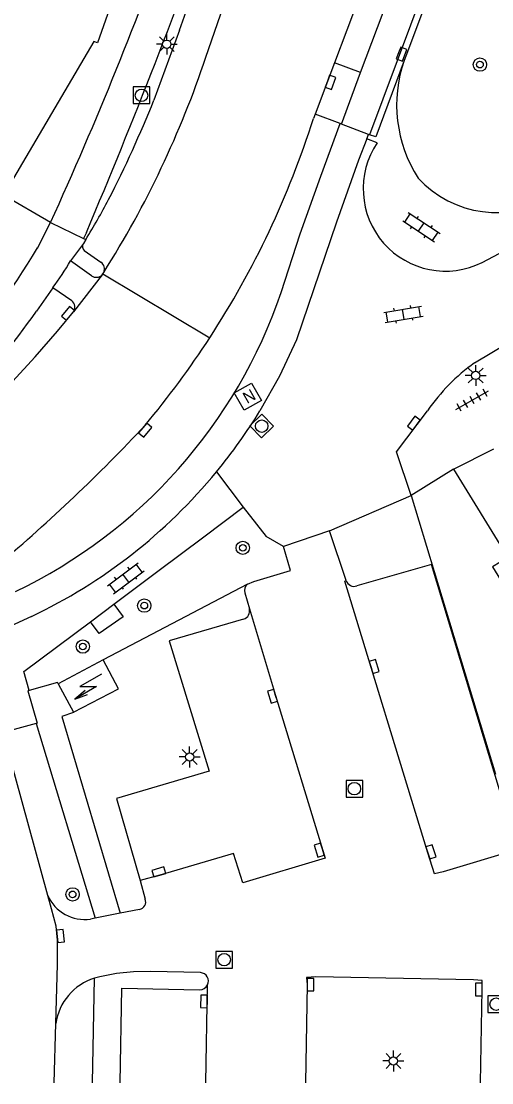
# Model space of a CAD drawing. Extents: x 132999 to 136000, y 398499 to 400501.
# Drawn here: x 133953.9 to 133982.2, y 398500 to 398563.8 of the extents above; entities that cross this region are included whole.
import ezdxf

# ---------------------------------------------------------------- set-up
doc = ezdxf.new("R2010")
doc.units = 0
for name, color, linetype in [('gg-bbg-bijgebouw', 7, 'Continuous'), ('gg-bbg-gedigitaliseerde bijgebouw', 7, 'Continuous'), ('gg-bbg-hoofdgebouw', 7, 'Continuous'), ('gg-bbg-lage trafo', 7, 'Continuous'), ('gg-knt-verharding', 7, 'Continuous'), ('gg-knt-verharding nz', 7, 'Continuous'), ('gt-grn-groengrens', 7, 'Continuous'), ('gt-grn-weggrens', 7, 'Continuous'), ('gt-symb-boom', 7, 'Continuous'), ('gt-symb-klinker verharding', 7, 'Continuous'), ('gt-symb-kolk', 7, 'Continuous'), ('gt-symb-lichtmast', 7, 'Continuous'), ('gt-symb-nortonput', 7, 'Continuous'), ('gt-symb-rioolschacht', 7, 'Continuous'), ('gt-symb-tegel verharding', 7, 'Continuous'), ('gt-symb-trafo symbool', 7, 'Continuous')]:
    doc.layers.add(name, color=color, linetype=linetype)

# ---------------------------------------------------------------- blocks, each defined once
blk = doc.blocks.new('gt0-LMAST')
at = {"layer": 'gt-symb-lichtmast'}
for p, q in [((-0.182, 0.173), (-0.447, 0.438)), ((-0.005, 0.246), (-0.005, 0.621)), ((0.172, 0.173), (0.437, 0.438)), ((-0.255, -0.004), (-0.63, -0.004)), ((-0.182, -0.181), (-0.447, -0.446)), ((-0.005, -0.254), (-0.005, -0.629)), ((0.437, -0.446), (0.172, -0.181)), ((0.245, -0.004), (0.62, -0.004))]:
    blk.add_line(p, q, dxfattribs=at)
blk.add_circle((-0.005, -0.004), 0.25, dxfattribs=at)
blk = doc.blocks.new('gt0-KL1')
at = {"layer": 'gt-symb-klinker verharding'}
for p, q in [((-1.15, 0.3), (1.15, 0.3)), ((-1, -0.3), (-1, 0.3)), ((-0.5, 0.3), (-0.5, 0.45)), ((0, -0.3), (0, 0.3)), ((0.5, 0.3), (0.5, 0.45)), ((1, -0.3), (1, 0.3)), ((-1.15, -0.3), (1.15, -0.3)), ((-0.5, -0.45), (-0.5, -0.3)), ((0.5, -0.45), (0.5, -0.3))]:
    blk.add_line(p, q, dxfattribs=at)
blk = doc.blocks.new('gt0-BOOM')
at = {"layer": 'gt-symb-boom'}
for radius in [0.4, 0.2]:
    blk.add_circle((0, 0), radius, dxfattribs=at)
blk = doc.blocks.new('gt0-RS')
at = {"layer": 'gt-symb-rioolschacht'}
blk.add_lwpolyline([(-0.5, -0.5), (0.5, -0.5), (0.5, 0.5), (-0.5, 0.5)], close=True, dxfattribs=at)
blk.add_circle((0, 0), 0.375, dxfattribs=at)
blk = doc.blocks.new('gt0-KOLK')
at = {"layer": 'gt-symb-kolk'}
blk.add_lwpolyline([(0, 0), (0.375, 0), (0.375, 0.4), (-0.375, 0.4), (-0.375, 0), (0, 0)], dxfattribs=at)
blk = doc.blocks.new('gt0-TEG1')
at = {"layer": 'gt-symb-tegel verharding'}
for p, q in [((-1.125, 0), (1.125, 0)), ((-0.9, -0.25), (-0.9, 0.25)), ((-0.45, -0.25), (-0.45, 0.25)), ((0, -0.25), (0, 0.25)), ((0.45, -0.25), (0.45, 0.25)), ((0.9, -0.25), (0.9, 0.25))]:
    blk.add_line(p, q, dxfattribs=at)
blk = doc.blocks.new('gt0-NPUT')
at = {"layer": 'gt-symb-nortonput'}
blk.add_lwpolyline([(-0.566, -0.608), (-0.566, 0.592), (0.634, 0.592), (0.634, -0.608)], close=True, dxfattribs=at)
blk.add_text('N', height=0.7, dxfattribs=at).set_placement((-0.221, -0.381))
blk = doc.blocks.new('gt0-HSP')
at = {"layer": 'gt-symb-trafo symbool'}
for points in [[(0.771, 0.746), (-0.529, -0.004), (0.471, -0.004), (-0.829, -0.754)], [(-0.217, -0.24), (-0.829, -0.754), (-0.077, -0.48)]]:
    blk.add_lwpolyline(points, dxfattribs=at)

msp = doc.modelspace()

# ---------------------------------------------------------------- linework, layer by layer
at = {"layer": 'gg-bbg-bijgebouw'}
for p, q in [((133979.86, 398536.86), (133977.3, 398535.28)), ((133977.3, 398535.28), (133982.38, 398518.53))]:
    msp.add_line(p, q, dxfattribs=at)
at = {"layer": 'gg-bbg-gedigitaliseerde bijgebouw'}
msp.add_lwpolyline([(133979.86, 398536.86), (133983.122, 398531.558), (133982.198, 398530.988), (133983.902, 398528.227), (133987.396, 398529.187)], dxfattribs=at)
at = {"layer": 'gg-bbg-hoofdgebouw'}
msp.add_lwpolyline([(133963.693, 398577.317), (133958.461, 398562.47), (133958.244, 398562.547), (133952.816, 398553.333)], dxfattribs=at)
at = {"layer": 'gg-bbg-lage trafo'}
for p, q in [((133958.8, 398525.4), (133956.09, 398523.97)), ((133959.72, 398523.66), (133958.8, 398525.4)), ((133956.09, 398523.97), (133957.01, 398522.27)), ((133957.01, 398522.27), (133959.72, 398523.66))]:
    msp.add_line(p, q, dxfattribs=at)
at = {"layer": 'gg-knt-verharding'}
for p, q in [((133978.084, 398575.515), (133972.698, 398561.281)), ((133974.27, 398560.686), (133979.604, 398574.94)), ((133963.396, 398563.23), (133966.019, 398570.789)), ((133964.967, 398561.61), (133968.133, 398570.764)), ((133963.396, 398563.23), (133961.85, 398559.029)), ((133972.698, 398561.281), (133971.534, 398558.194)), ((133974.27, 398560.686), (133972.698, 398561.281)), ((133973.118, 398557.597), (133974.27, 398560.686)), ((133971.534, 398558.194), (133971.437, 398557.937)), ((133973.118, 398557.597), (133973.049, 398557.623)), ((133974.744, 398556.966), (133973.118, 398557.597)), ((133974.648, 398556.705), (133974.744, 398556.966)), ((133974.799, 398556.945), (133974.744, 398556.966)), ((133975.268, 398556.469), (133974.648, 398556.705)), ((133954.846, 398550.149), (133955.634, 398551.673)), ((133955.634, 398551.673), (133957.61, 398550.726)), ((133957.755, 398550.657), (133957.607, 398550.415)), ((133957.792, 398551.084), (133957.61, 398550.726)), ((133957.61, 398550.726), (133957.755, 398550.657)), ((133957.665, 398549.996), (133958.659, 398549.291)), ((133981.579, 398549.282), (133982.932, 398549.999)), ((133958.101, 398548.48), (133956.834, 398549.381)), ((133958.777, 398548.603), (133958.83, 398548.68)), ((133958.737, 398548.545), (133957.012, 398546.308)), ((133958.737, 398548.545), (133958.777, 398548.603)), ((133955.774, 398547.766), (133954.785, 398546.348)), ((133956.909, 398546.969), (133955.774, 398547.766)), ((133956.048, 398545.154), (133957.012, 398546.308)), ((133954.714, 398543.616), (133956.048, 398545.154)), ((133981.113, 398543.244), (133983.107, 398544.434)), ((133953.359, 398542.135), (133954.714, 398543.616)), ((133979.86, 398536.86), (133982.272, 398538.086)), ((133972.402, 398533.15), (133977.3, 398535.28)), ((133964.848, 398532.799), (133967.213, 398534.57)), ((133962.087, 398530.733), (133964.848, 398532.799)), ((133969.637, 398532.211), (133968.586, 398532.812)), ((133973.406, 398530.165), (133972.402, 398533.15)), ((133959.446, 398528.756), (133962.087, 398530.733)), ((133967.319, 398529.435), (133967.583, 398528.474)), ((133958.03, 398527.696), (133959.446, 398528.756)), ((133954.487, 398528.018), (133950.429, 398526.134)), ((133954.767, 398521.583), (133952.79, 398521.042)), ((133954.767, 398521.583), (133958.314, 398509.888)), ((133955.466, 398511.258), (133952.79, 398521.042)), ((133961.022, 398512.151), (133961.331, 398511.034)), ((133960.991, 398510.406), (133959.827, 398510.181)), ((133958.314, 398509.888), (133958.036, 398509.834)), ((133959.827, 398510.181), (133958.314, 398509.888)), ((133958.165, 398500), (133958.27, 398506.283)), ((133955.844, 398500), (133955.956, 398503.552))]:
    msp.add_line(p, q, dxfattribs=at)
for points in [[(134002.787, 398631.625), (134000.56, 398625.741), (133999.318, 398622.533), (133974.799, 398556.945)], [(134000, 398622.992), (133976.989, 398561.682), (133976.892, 398561.42)], [(133976.892, 398561.42), (133975.193, 398556.823), (133974.799, 398556.945)], [(133969.501, 398547.482), (133970.64, 398550.992), (133971.87, 398554.472), (133973.049, 398557.623)], [(133974.648, 398556.705), (133974.14, 398555.428), (133972.814, 398551.7), (133970.423, 398544.623), (133969.402, 398542.452), (133968.223, 398540.362)], [(133977.3, 398535.28), (133976.419, 398537.896), (133978.294, 398540.376)], [(133967.213, 398534.57), (133968.005, 398533.556), (133968.586, 398532.812)], [(133967.477, 398529.958), (133967.854, 398530.114), (133970.063, 398530.779), (133969.637, 398532.211)], [(133983.699, 398514.023), (133978.522, 398531.142), (133974.042, 398529.846)], [(133954.342, 398523.571), (133954.037, 398524.707), (133958.03, 398527.696)], [(133967.241, 398527.851), (133962.767, 398526.552), (133965.159, 398518.727), (133959.593, 398517.087), (133961.022, 398512.151)], [(133956.09, 398523.97), (133956.051, 398524.042), (133954.342, 398523.571)], [(133954.342, 398523.571), (133954.262, 398523.549), (133954.834, 398521.601), (133954.767, 398521.583)], [(133957.01, 398522.27), (133957.019, 398522.254), (133956.323, 398522.009), (133959.827, 398510.181)], [(133964.649, 398506.617), (133961.64, 398506.679), (133960.625, 398506.66), (133959.596, 398506.557), (133958.608, 398506.37), (133958.27, 398506.283)], [(133959.829, 398500), (133959.926, 398505.692), (133964.588, 398505.588)]]:
    msp.add_lwpolyline(points, dxfattribs=at)
for centre, radius, start, end in [((133618.419, 398694.846), 368.567, 337.04191, 340.4495), ((133739.38, 398650.115), 237.606, 335.52435, 340.34588), ((133908.994, 398580.255), 58.997, 327.64244, 341.57647), ((133984.547, 398558.74), 8.111, 160.7028, 212.74227), ((133893.758, 398586.47), 73.413, 332.92989, 338.05063), ((133919.82, 398574.28), 54.142, 326.95582, 342.43108), ((133979.369, 398553.706), 4.945, 146.02997, 296.54363), ((133982.408, 398558.621), 6.336, 222.34375, 302.93449), ((133914.316, 398577.079), 50.843, 328.68961, 331.81036), ((133919.858, 398570.76), 40.608, 316.7538, 329.49877), ((133957.879, 398550.239), 0.324, 147.12241, 228.63974), ((133958.41, 398548.892), 0.47, 333.20544, 58.06513), ((133958.383, 398548.861), 0.474, 233.46743, 318.20345), ((133940.122, 398557.514), 31.045, 295.58815, 341.14675), ((133956.62, 398546.586), 0.48, 324.67771, 53.03601), ((133908.255, 398579.178), 56.946, 317.55228, 324.79473), ((133919.772, 398574.32), 54.205, 320.04245, 326.9479), ((133987.745, 398533.906), 11.454, 125.38277, 145.60454), ((133940.567, 398557.33), 32.446, 320.50931, 328.46857), ((133889.391, 398606.432), 98.248, 309.98345, 317.06491), ((133940.546, 398557.345), 32.472, 295.42418, 320.51246), ((133973.882, 398530.32), 0.5, 198.05649, 288.66935), ((133967.797, 398529.576), 0.499, 129.97991, 196.40062), ((133967.106, 398528.331), 0.498, 285.75368, 16.71656), ((133957.698, 398512.255), 2.445, 204.07629, 277.9433), ((133960.867, 398510.879), 0.489, 284.70307, 18.43459), ((133964.61, 398506.103), 0.516, 334.94117, 85.62029), ((133959.276, 398503.084), 3.353, 107.46496, 171.98525), ((133964.61, 398506.104), 0.516, 267.56526, 334.8092)]:
    msp.add_arc(centre, radius, start, end, dxfattribs=at)
at = {"layer": 'gg-knt-verharding nz'}
msp.add_line((133964.976, 398500), (133965.077, 398505.884), dxfattribs=at)
for points in [[(133983.699, 398514.023), (133979.227, 398512.666), (133978.711, 398512.546), (133978.307, 398513.813), (133974.895, 398524.945), (133973.314, 398530.134), (133973.406, 398530.165)], [(133967.583, 398528.474), (133969.16, 398523.274), (133972.14, 398513.499), (133967.195, 398512.013), (133966.64, 398513.768), (133962.196, 398512.474), (133961.022, 398512.151)], [(133955.956, 398503.552), (133956.059, 398507.1), (133956.055, 398508.571), (133955.967, 398509.403), (133955.697, 398510.45), (133955.466, 398511.258)], [(133981.474, 398500), (133981.572, 398505.599), (133981.575, 398506.147), (133981.054, 398506.189), (133971.574, 398506.367), (133971.028, 398506.324), (133971.057, 398505.896), (133970.955, 398500)]]:
    msp.add_lwpolyline(points, dxfattribs=at)
msp.add_arc((133943.873, 398556.733), 14.901, 323.00459, 330.43789, dxfattribs=at)
at = {"layer": 'gt-grn-groengrens'}
msp.add_line((133967.477, 398529.958), (133958.8, 398525.4), dxfattribs=at)
msp.add_lwpolyline([(133959.446, 398528.756), (133960.004, 398527.995), (133958.555, 398526.99), (133958.03, 398527.696)], dxfattribs=at)
at = {"layer": 'gt-grn-weggrens'}
for p, q in [((133973.049, 398557.623), (133971.534, 398558.194)), ((133955.634, 398551.673), (133952.816, 398553.333)), ((133957.607, 398550.415), (133956.834, 398549.381)), ((133958.777, 398548.603), (133965.205, 398544.757)), ((133965.607, 398536.696), (133967.213, 398534.57)), ((133972.402, 398533.15), (133969.637, 398532.211))]:
    msp.add_line(p, q, dxfattribs=at)

# ---------------------------------------------------------------- block references
at = {"layer": 'gt-symb-boom'}
for p in [(133981.443, 398561.165), (133967.19, 398532.135), (133961.272, 398528.664), (133957.578, 398526.206), (133956.964, 398511.319)]:
    msp.add_blockref('gt0-BOOM', p, dxfattribs=at)
at = {"layer": 'gt-symb-klinker verharding'}
for p, rotation in [((133977.924, 398551.402), -33.42003119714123), ((133976.84, 398546.167), 9.500010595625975), ((133960.155, 398530.309), 36.789699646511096)]:
    msp.add_blockref('gt0-KL1', p, dxfattribs=dict(at, rotation=rotation))
at = {"layer": 'gt-symb-kolk'}
for p, rotation in [((133976.548, 398561.869), -110.48229689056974), ((133972.278, 398560.172), -110.62499317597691), ((133956.841, 398546.098), 50.51471574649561), ((133977.63, 398539.511), 53.130102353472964), ((133961.174, 398539.339), -130.25318526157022), ((133974.895, 398524.945), -72.96372565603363), ((133969.16, 398523.274), 106.87548368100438), ((133971.974, 398514.033), 106.94194618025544), ((133978.307, 398513.813), -72.30513366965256), ((133962.196, 398512.474), 16.242452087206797), ((133956.035, 398508.791), -83.22321717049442), ((133971.057, 398505.896), -90.99262935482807), ((133981.572, 398505.599), 89.6772102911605), ((133965.059, 398504.881), 89.00737064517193)]:
    msp.add_blockref('gt0-KOLK', p, dxfattribs=dict(at, rotation=rotation))
at = {"layer": 'gt-symb-lichtmast'}
for p in [(133962.629, 398562.396), (133981.191, 398542.498), (133964.001, 398519.575), (133976.244, 398501.313)]:
    msp.add_blockref('gt0-LMAST', p, dxfattribs=at)
at = {"layer": 'gt-symb-nortonput', "rotation": 29.744881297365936}
msp.add_blockref('gt0-NPUT', (133967.453, 398541.21), dxfattribs=at)
at = {"layer": 'gt-symb-rioolschacht'}
for p in [(133961.102, 398559.324), (133973.897, 398517.667), (133966.071, 398507.391), (133982.412, 398504.725)]:
    msp.add_blockref('gt0-RS', p, dxfattribs=at)
at = {"layer": 'gt-symb-rioolschacht', "rotation": -135.60735300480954}
msp.add_blockref('gt0-RS', (133968.329, 398539.45), dxfattribs=at)
at = {"layer": 'gt-symb-tegel verharding', "rotation": 29.744881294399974}
msp.add_blockref('gt0-TEG1', (133980.978, 398541.008), dxfattribs=at)
at = {"layer": 'gt-symb-trafo symbool'}
msp.add_blockref('gt0-HSP', (133957.927, 398523.801), dxfattribs=at)

doc.saveas('drawing.dxf')
